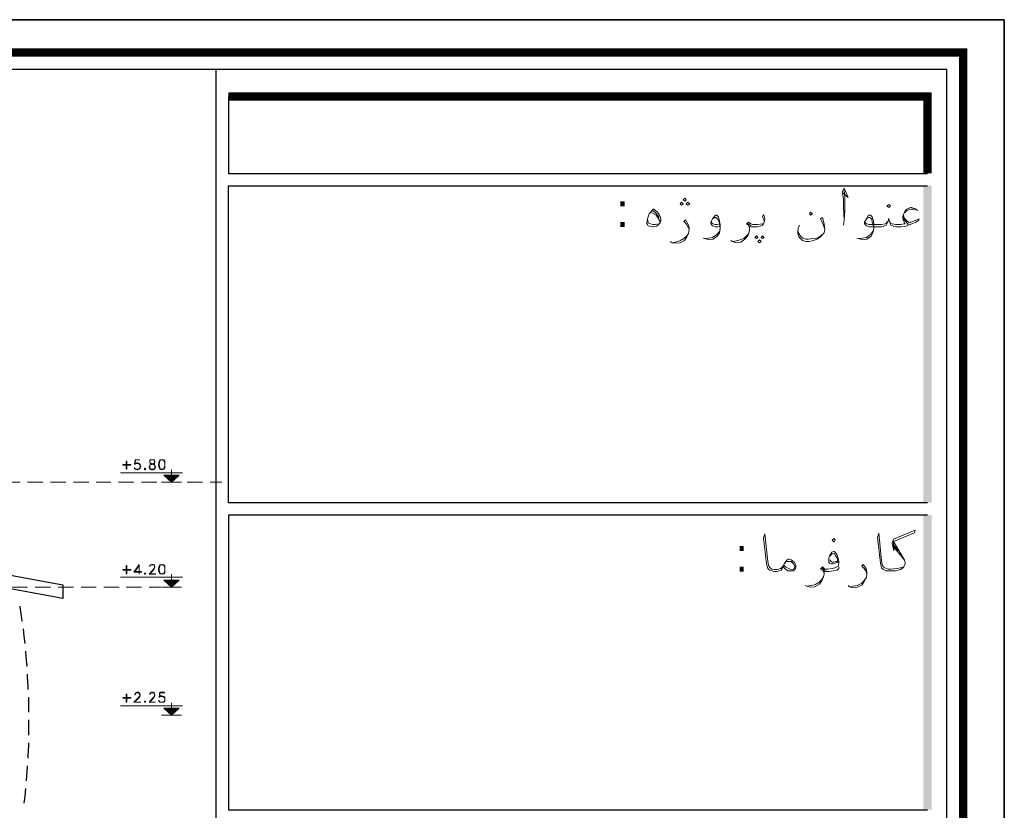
# Model space of a CAD drawing. Header units: metres. Extents: x 5.7 to 89.8, y 4 to 63.5.
# Tile 475 of 475: x 73.6 to 89.8, y 50.5 to 63.5. Entities that reach past the tile are written whole.
import ezdxf

# ---------------------------------------------------------------- set-up
doc = ezdxf.new("R2010")
doc.units = ezdxf.units.M
doc.header["$MEASUREMENT"] = 0
for name, color, linetype in [('PDF17_KADR', 7, 'Continuous'), ('PDF17_khatchin', 7, 'Continuous'), ('PDF17_Text', 7, 'Continuous'), ('PDF17_textt', 7, 'Continuous'), ('PDF17_wall', 7, 'Continuous')]:
    doc.layers.add(name, color=color, linetype=linetype)
doc.styles.add('PDF B Mitra', font='BMITRA.TTF')

msp = doc.modelspace()

# ---------------------------------------------------------------- linework, layer by layer
at = {"layer": 'PDF17_KADR', "lineweight": 25}
for points in [[(5.695, 4.013), (89.785, 4.013), (89.785, 63.476), (5.695, 63.476)], [(5.695, 63.476), (89.785, 63.476), (89.785, 4.013), (5.695, 4.013)], [(6.514, 4.832), (88.841, 4.832), (88.841, 62.657), (6.514, 62.657)]]:
    msp.add_lwpolyline(points, close=True, dxfattribs=at)
at = {"layer": 'PDF17_KADR', "lineweight": 0, "const_width": 0.135}
msp.add_lwpolyline([(6.235, 62.937), (6.235, 4.552), (89.111, 4.552), (89.111, 62.937)], close=True, dxfattribs=at)
at = {"layer": 'PDF17_KADR', "lineweight": 25}
for points in [[(76.851, 4.832), (76.851, 62.657)], [(77.053, 62.214), (77.053, 60.953), (88.524, 60.953)], [(88.524, 55.55), (77.053, 55.55), (77.053, 60.75), (88.524, 60.75)], [(88.524, 55.347), (77.053, 55.347), (77.053, 50.512), (88.524, 50.512)]]:
    msp.add_lwpolyline(points, dxfattribs=at)
at = {"layer": 'PDF17_KADR', "lineweight": 0, "const_width": 0.135}
msp.add_lwpolyline([(88.524, 60.953), (88.524, 62.214), (77.053, 62.214)], dxfattribs=at)
at = {"layer": 'PDF17_KADR', "transparency": 33554559}
for points in [[(88.456, 55.55), (88.591, 55.55), (88.456, 60.75)], [(88.591, 55.55), (88.456, 60.75), (88.591, 60.75)], [(88.456, 50.512), (88.591, 50.512), (88.456, 55.347)], [(88.591, 50.512), (88.456, 55.347), (88.591, 55.347)]]:
    msp.add_solid(points, dxfattribs=at)
at = {"layer": 'PDF17_khatchin', "lineweight": 18}
for points in [[(73.634, 55.887), (73.383, 55.887)], [(74.009, 55.887), (73.759, 55.887)], [(74.385, 55.887), (74.135, 55.887)], [(74.761, 55.887), (74.51, 55.887)], [(75.127, 55.887), (74.886, 55.887)], [(75.502, 55.887), (75.252, 55.887)], [(75.878, 55.887), (75.627, 55.887)], [(76.253, 55.887), (76.003, 55.887)], [(76.629, 55.887), (76.379, 55.887)], [(76.947, 55.887), (76.754, 55.887)], [(73.509, 54.163), (73.759, 54.163)], [(73.884, 54.163), (74.135, 54.163)], [(74.26, 54.163), (74.51, 54.163)], [(74.635, 54.163), (74.886, 54.163)], [(75.011, 54.163), (75.261, 54.163)], [(75.377, 54.163), (75.627, 54.163)], [(75.753, 54.163), (75.945, 54.163)]]:
    msp.add_lwpolyline(points, dxfattribs=at)
at = {"layer": 'PDF17_textt', "lineweight": 20}
for points in [[(87.137, 60.635), (87.223, 60.558), (87.156, 60.712), (87.127, 60.654), (87.146, 60.539), (87.146, 60.394), (87.156, 60.192), (87.146, 60.105)], [(87.156, 60.192), (87.166, 60.336), (87.166, 60.567), (87.156, 60.673)], [(83.987, 60.317), (84.026, 60.298), (84.074, 60.269), (84.103, 60.221), (84.132, 60.173), (84.132, 60.144)], [(84.016, 60.346), (84.064, 60.307), (84.103, 60.259), (84.122, 60.23)], [(85.114, 60.086), (85.085, 60.076), (85.047, 60.076), (85.018, 60.086), (84.999, 60.095), (84.979, 60.115), (84.97, 60.134), (84.97, 60.153), (84.999, 60.211), (85.037, 60.259), (85.047, 60.269), (85.066, 60.269), (85.095, 60.24), (85.114, 60.173), (85.124, 60.105), (85.124, 60.047), (85.114, 59.98), (85.076, 59.922), (85.008, 59.874), (84.941, 59.864), (84.873, 59.884), (84.844, 59.893)], [(85.846, 60.153), (85.846, 60.182), (85.836, 60.211), (85.817, 60.24), (85.836, 60.278), (85.846, 60.25), (85.856, 60.211), (85.856, 60.192), (85.846, 60.153), (85.836, 60.124), (85.817, 60.105), (85.779, 60.086), (85.731, 60.076), (85.663, 60.076), (85.634, 60.076), (85.605, 60.086), (85.605, 60.047), (85.596, 59.99), (85.576, 59.932), (85.528, 59.874), (85.461, 59.826), (85.393, 59.816), (85.326, 59.835), (85.297, 59.855)], [(88.129, 60.269), (88.138, 60.23), (88.167, 60.192), (88.225, 60.144), (88.321, 60.182), (88.389, 60.211), (88.379, 60.182), (88.331, 60.153), (88.215, 60.105), (88.167, 60.086), (88.09, 60.076), (88.061, 60.076), (88.003, 60.076), (87.965, 60.086), (87.926, 60.105), (87.917, 60.124), (87.898, 60.173), (87.888, 60.221), (87.878, 60.173), (87.859, 60.124), (87.849, 60.105), (87.811, 60.086), (87.772, 60.076), (87.715, 60.076), (87.57, 60.076), (87.541, 60.086), (87.522, 60.095), (87.503, 60.115), (87.493, 60.134), (87.493, 60.153), (87.522, 60.211), (87.551, 60.259), (87.57, 60.269), (87.589, 60.269), (87.618, 60.24), (87.637, 60.173), (87.647, 60.105), (87.647, 60.047), (87.628, 59.98), (87.599, 59.922), (87.532, 59.874), (87.464, 59.864), (87.387, 59.884), (87.368, 59.893)], [(88.369, 60.346), (88.321, 60.375), (88.264, 60.394), (88.244, 60.394), (88.186, 60.365), (88.148, 60.317), (88.119, 60.25), (88.119, 60.211), (88.129, 60.173), (88.158, 60.124), (88.138, 60.124), (88.09, 60.115), (88.061, 60.115), (88.003, 60.115), (87.946, 60.124), (87.926, 60.134), (87.907, 60.163)], [(88.148, 60.307), (88.186, 60.346), (88.254, 60.365), (88.302, 60.365), (88.35, 60.356)], [(84.112, 60.124), (84.055, 60.115), (84.016, 60.115), (83.978, 60.124), (83.939, 60.144), (83.929, 60.211)], [(84.613, 60.038), (84.594, 60.076), (84.565, 60.124), (84.527, 60.163), (84.556, 60.192), (84.575, 60.153), (84.604, 60.105), (84.613, 60.047), (84.613, 60.028), (84.604, 59.97), (84.575, 59.912), (84.536, 59.855), (84.469, 59.816), (84.401, 59.807), (84.334, 59.816), (84.305, 59.835)], [(84.999, 60.211), (85.018, 60.221), (85.037, 60.23), (85.056, 60.23), (85.085, 60.201), (85.104, 60.153), (85.114, 60.124), (85.124, 60.047), (85.114, 59.999), (85.066, 59.951), (84.999, 59.903), (84.931, 59.893), (84.883, 59.884)], [(85.114, 60.124), (85.076, 60.115), (85.037, 60.115), (85.008, 60.124), (84.989, 60.134), (84.979, 60.163)], [(85.605, 60.047), (85.596, 60.076), (85.586, 60.105), (85.557, 60.124), (85.586, 60.153), (85.625, 60.124), (85.653, 60.115), (85.663, 60.115), (85.74, 60.115), (85.817, 60.124), (85.836, 60.124)], [(85.634, 60.095), (85.596, 60.115), (85.576, 60.134)], [(86.838, 60.038), (86.809, 60.124), (86.771, 60.211), (86.8, 60.23), (86.828, 60.124), (86.838, 60.047), (86.838, 60.028), (86.828, 59.98), (86.819, 59.97), (86.771, 59.912), (86.713, 59.874), (86.636, 59.845), (86.578, 59.835), (86.53, 59.835), (86.472, 59.855), (86.443, 59.884), (86.414, 59.912), (86.395, 59.97), (86.395, 59.999), (86.405, 60.057), (86.424, 60.105)], [(87.522, 60.211), (87.541, 60.221), (87.56, 60.23), (87.58, 60.23), (87.609, 60.201), (87.618, 60.153), (87.628, 60.124), (87.647, 60.047), (87.628, 59.999), (87.589, 59.951), (87.522, 59.903), (87.455, 59.893), (87.397, 59.884)], [(87.869, 60.163), (87.849, 60.134), (87.83, 60.124), (87.772, 60.115), (87.715, 60.115), (87.56, 60.115), (87.532, 60.124), (87.512, 60.134), (87.503, 60.163)], [(88.206, 60.115), (88.167, 60.163), (88.129, 60.211)], [(84.334, 59.816), (84.392, 59.826), (84.459, 59.845), (84.527, 59.884), (84.575, 59.932), (84.604, 59.97)], [(85.336, 59.835), (85.384, 59.845), (85.451, 59.864), (85.519, 59.893), (85.576, 59.951), (85.596, 59.99)], [(86.405, 59.999), (86.414, 59.97), (86.443, 59.922), (86.482, 59.893), (86.53, 59.874), (86.568, 59.874), (86.655, 59.884), (86.713, 59.893), (86.761, 59.922), (86.819, 59.97)], [(75.608, 56.127), (75.589, 56.108), (75.57, 56.099), (75.55, 56.099), (75.521, 56.108), (75.512, 56.127), (75.512, 56.108), (75.521, 56.099), (75.55, 56.089), (75.57, 56.089), (75.589, 56.099), (75.608, 56.118), (75.618, 56.137), (75.618, 56.156), (75.608, 56.176), (75.589, 56.195), (75.57, 56.204), (75.55, 56.204), (75.521, 56.195), (75.531, 56.253), (75.598, 56.253), (75.521, 56.253), (75.512, 56.185), (75.521, 56.185), (75.541, 56.195), (75.57, 56.195), (75.589, 56.185), (75.608, 56.166)], [(75.772, 56.253), (75.762, 56.233), (75.762, 56.214), (75.772, 56.204), (75.791, 56.195), (75.82, 56.185), (75.839, 56.176), (75.849, 56.166), (75.859, 56.147), (75.859, 56.127), (75.849, 56.108), (75.839, 56.099), (75.82, 56.089), (75.791, 56.089), (75.762, 56.099), (75.762, 56.108), (75.753, 56.127), (75.753, 56.147), (75.762, 56.166), (75.772, 56.176), (75.791, 56.185), (75.82, 56.195), (75.839, 56.204), (75.839, 56.214), (75.839, 56.233), (75.839, 56.253)], [(75.839, 56.243), (75.82, 56.253), (75.791, 56.253), (75.762, 56.243)], [(75.936, 56.253), (75.926, 56.224), (75.916, 56.185), (75.916, 56.166), (75.926, 56.127), (75.936, 56.099)], [(75.993, 56.243), (75.964, 56.253), (75.955, 56.253), (75.926, 56.243)], [(75.984, 56.099), (76.003, 56.127), (76.013, 56.166), (76.013, 56.185), (76.003, 56.224), (75.984, 56.253)], [(75.541, 56.099), (75.512, 56.118)], [(75.579, 56.195), (75.598, 56.176), (75.608, 56.156), (75.608, 56.137), (75.598, 56.118), (75.579, 56.099)], [(75.762, 56.118), (75.781, 56.099)], [(75.83, 56.099), (75.849, 56.118)], [(75.926, 56.108), (75.955, 56.099), (75.964, 56.099), (75.993, 56.108)], [(76.119, 56.089), (76.119, 55.887), (76.244, 56.002), (75.993, 56.002), (76.119, 55.887)], [(76.302, 56.041), (75.281, 56.041)], [(76.282, 55.887), (75.955, 55.887)], [(88.138, 54.5), (88.081, 54.48), (88.023, 54.471), (87.926, 54.461), (87.888, 54.461), (87.878, 54.461), (87.849, 54.471), (87.811, 54.49), (87.792, 54.509), (87.782, 54.538), (87.772, 54.596), (87.724, 55.049), (87.705, 54.981), (87.753, 54.558), (87.763, 54.509), (87.772, 54.48), (87.801, 54.452), (87.84, 54.432), (87.878, 54.432), (87.888, 54.432), (87.926, 54.432), (88.003, 54.432), (88.081, 54.452), (88.109, 54.471), (88.138, 54.5), (88.158, 54.548), (88.158, 54.567), (88.148, 54.606), (88.09, 54.712), (87.965, 54.914), (88.312, 55.058), (88.321, 55.097), (87.965, 54.952), (87.946, 54.885), (87.975, 54.76), (87.965, 54.914)], [(86.154, 54.5), (86.135, 54.461), (86.125, 54.442), (86.097, 54.432), (86.048, 54.423), (86.019, 54.423), (86.01, 54.423), (85.971, 54.432), (85.933, 54.442), (85.904, 54.471), (85.894, 54.509), (85.885, 54.548), (85.836, 54.972), (85.856, 55.039), (85.904, 54.586), (85.914, 54.529), (85.923, 54.509), (85.942, 54.48), (85.971, 54.461), (86.01, 54.452), (86.019, 54.452), (86.058, 54.452), (86.116, 54.471), (86.145, 54.5), (86.164, 54.519)], [(87.975, 54.856), (88.042, 54.76)], [(87.975, 54.818), (88.081, 54.692), (88.148, 54.606)], [(87.069, 54.586), (87.04, 54.567), (87.011, 54.558), (86.973, 54.548), (86.944, 54.548), (86.915, 54.558), (86.906, 54.577), (86.906, 54.586), (86.906, 54.644), (86.925, 54.692), (86.954, 54.741), (86.983, 54.75), (86.992, 54.75), (87.011, 54.741), (87.04, 54.692), (87.06, 54.635), (87.069, 54.586), (87.069, 54.548), (87.06, 54.509), (87.002, 54.48), (86.963, 54.471), (86.877, 54.461), (86.857, 54.461)], [(86.925, 54.673), (86.963, 54.712), (86.992, 54.721), (87.011, 54.692), (87.05, 54.635), (87.05, 54.606), (87.04, 54.586), (87.021, 54.586), (86.992, 54.577), (86.963, 54.577), (86.944, 54.586), (86.925, 54.615)], [(75.512, 54.413), (75.589, 54.519), (75.589, 54.375), (75.589, 54.538), (75.502, 54.413), (75.627, 54.413), (75.627, 54.423), (75.512, 54.423)], [(75.762, 54.384), (75.859, 54.384), (75.859, 54.375), (75.753, 54.375), (75.82, 54.452), (75.839, 54.48), (75.839, 54.49), (75.839, 54.509), (75.839, 54.519), (75.82, 54.529), (75.791, 54.529), (75.772, 54.519), (75.762, 54.509), (75.762, 54.5), (75.762, 54.509), (75.762, 54.519), (75.772, 54.529), (75.791, 54.538), (75.82, 54.538), (75.839, 54.529), (75.839, 54.519), (75.849, 54.509), (75.849, 54.49), (75.839, 54.48), (75.83, 54.452), (75.762, 54.375)], [(75.936, 54.529), (75.926, 54.509), (75.916, 54.471), (75.916, 54.442), (75.926, 54.403), (75.936, 54.384)], [(75.993, 54.519), (75.964, 54.529), (75.955, 54.529), (75.926, 54.519)], [(75.984, 54.384), (76.003, 54.403), (76.013, 54.442), (76.013, 54.471), (76.003, 54.509), (75.984, 54.529)], [(86.183, 54.558), (86.202, 54.586), (86.231, 54.586), (86.26, 54.586), (86.289, 54.586), (86.299, 54.577), (86.328, 54.548), (86.347, 54.509), (86.347, 54.5), (86.328, 54.461), (86.308, 54.452), (86.27, 54.461), (86.202, 54.49), (86.174, 54.519)], [(87.069, 54.5), (87.069, 54.471), (87.04, 54.442), (86.983, 54.432), (86.906, 54.423), (86.877, 54.423), (86.848, 54.423), (86.828, 54.432), (86.828, 54.384), (86.819, 54.336), (86.79, 54.269), (86.751, 54.211), (86.674, 54.172), (86.607, 54.163), (86.54, 54.182), (86.52, 54.192)], [(86.828, 54.394), (86.819, 54.423), (86.8, 54.442), (86.771, 54.461), (86.8, 54.5), (86.838, 54.461), (86.867, 54.452), (86.877, 54.452)], [(86.848, 54.432), (86.819, 54.452), (86.79, 54.48)], [(87.532, 54.384), (87.512, 54.432), (87.483, 54.471), (87.445, 54.509), (87.464, 54.538), (87.493, 54.509), (87.522, 54.452), (87.532, 54.403), (87.532, 54.375), (87.522, 54.326), (87.493, 54.269), (87.455, 54.201), (87.377, 54.163), (87.31, 54.153), (87.243, 54.172), (87.223, 54.192)], [(76.302, 54.326), (75.281, 54.326)], [(75.926, 54.394), (75.955, 54.384), (75.964, 54.384), (75.993, 54.394)], [(76.119, 54.375), (76.119, 54.163), (76.244, 54.278), (75.993, 54.278), (76.119, 54.163)], [(86.549, 54.182), (86.597, 54.192), (86.674, 54.201), (86.742, 54.24), (86.79, 54.288), (86.819, 54.336)], [(87.252, 54.172), (87.3, 54.182), (87.377, 54.192), (87.445, 54.23), (87.493, 54.278), (87.522, 54.326)], [(76.282, 54.163), (75.955, 54.163)], [(76.013, 52.313), (75.993, 52.285), (75.964, 52.275), (75.945, 52.275), (75.926, 52.285), (75.916, 52.304), (75.907, 52.304), (75.916, 52.285), (75.926, 52.275), (75.945, 52.275), (75.964, 52.275), (75.993, 52.275), (76.013, 52.294), (76.013, 52.313), (76.013, 52.333), (76.013, 52.362), (75.993, 52.371), (75.964, 52.381), (75.945, 52.381), (75.926, 52.371), (75.926, 52.429), (76.003, 52.429), (76.003, 52.439), (75.926, 52.439), (75.916, 52.362), (75.926, 52.362), (75.936, 52.371), (75.964, 52.371), (75.993, 52.362), (76.013, 52.342)], [(75.974, 52.371), (76.003, 52.362), (76.013, 52.333), (76.013, 52.313), (76.003, 52.294), (75.974, 52.275)], [(76.302, 52.217), (75.281, 52.217)], [(75.936, 52.275), (75.916, 52.294)], [(76.119, 52.265), (76.119, 52.063), (76.244, 52.179), (75.993, 52.179), (76.119, 52.063)], [(76.282, 52.063), (75.955, 52.063)]]:
    msp.add_lwpolyline(points, dxfattribs=at)
for points in [[(84.488, 60.433), (84.517, 60.452), (84.488, 60.481), (84.469, 60.452)], [(84.546, 60.5), (84.565, 60.519), (84.546, 60.548), (84.517, 60.519)], [(84.594, 60.433), (84.623, 60.452), (84.594, 60.481), (84.565, 60.452)], [(87.888, 60.394), (87.917, 60.423), (87.888, 60.442), (87.859, 60.423)], [(84.026, 60.365), (84.035, 60.365), (84.093, 60.317), (84.122, 60.278), (84.141, 60.24), (84.151, 60.211), (84.151, 60.182), (84.132, 60.134), (84.112, 60.115), (84.084, 60.086), (84.035, 60.076), (84.016, 60.076), (83.958, 60.086), (83.939, 60.095), (83.929, 60.115), (83.92, 60.134), (83.92, 60.144), (83.929, 60.211), (83.958, 60.288), (83.997, 60.336)], [(86.607, 60.317), (86.636, 60.288), (86.607, 60.269), (86.588, 60.288)], [(85.721, 59.932), (85.74, 59.903), (85.721, 59.884), (85.692, 59.903)], [(85.769, 59.864), (85.798, 59.835), (85.769, 59.816), (85.74, 59.835)], [(85.817, 59.932), (85.846, 59.903), (85.817, 59.884), (85.798, 59.903)], [(75.387, 56.099), (75.387, 56.233), (75.377, 56.233), (75.377, 56.099)], [(75.791, 56.253), (75.762, 56.253), (75.762, 56.233), (75.762, 56.214), (75.762, 56.204), (75.772, 56.195), (75.791, 56.185), (75.82, 56.176), (75.839, 56.176), (75.839, 56.166), (75.849, 56.147), (75.849, 56.127), (75.839, 56.108), (75.82, 56.099), (75.791, 56.099), (75.762, 56.108), (75.762, 56.127), (75.762, 56.147), (75.762, 56.166), (75.772, 56.176), (75.791, 56.176), (75.82, 56.185), (75.839, 56.195), (75.839, 56.204), (75.849, 56.214), (75.849, 56.233), (75.839, 56.253), (75.82, 56.253)], [(75.955, 56.253), (75.926, 56.253), (75.916, 56.224), (75.907, 56.185), (75.907, 56.166), (75.916, 56.127), (75.926, 56.099), (75.955, 56.089), (75.964, 56.089), (75.993, 56.099), (76.013, 56.127), (76.013, 56.166), (76.013, 56.185), (76.013, 56.224), (75.993, 56.253), (75.964, 56.253)], [(75.454, 56.166), (75.319, 56.166), (75.319, 56.176), (75.454, 56.176)], [(75.676, 56.118), (75.676, 56.108), (75.676, 56.099), (75.676, 56.089), (75.685, 56.089), (75.695, 56.099), (75.695, 56.108), (75.685, 56.118)], [(75.676, 56.108), (75.676, 56.099), (75.685, 56.099), (75.685, 56.108)], [(86.992, 54.904), (87.011, 54.933), (86.992, 54.962), (86.963, 54.933)], [(86.154, 54.5), (86.174, 54.548), (86.202, 54.586), (86.222, 54.615), (86.241, 54.625), (86.26, 54.625), (86.289, 54.615), (86.337, 54.577), (86.357, 54.538), (86.366, 54.509), (86.366, 54.5), (86.357, 54.471), (86.337, 54.442), (86.318, 54.432), (86.289, 54.432), (86.26, 54.432), (86.231, 54.432), (86.193, 54.461)], [(75.454, 54.442), (75.319, 54.442), (75.319, 54.452), (75.454, 54.452)], [(75.387, 54.384), (75.387, 54.519), (75.377, 54.519), (75.377, 54.384)], [(75.955, 54.538), (75.926, 54.529), (75.916, 54.509), (75.907, 54.471), (75.907, 54.442), (75.916, 54.403), (75.926, 54.384), (75.955, 54.375), (75.964, 54.375), (75.993, 54.384), (76.013, 54.403), (76.013, 54.442), (76.013, 54.471), (76.013, 54.509), (75.993, 54.529), (75.964, 54.538)], [(75.676, 54.394), (75.676, 54.384), (75.676, 54.375), (75.685, 54.375), (75.695, 54.384), (75.695, 54.394), (75.685, 54.394), (75.676, 54.394), (75.676, 54.384), (75.685, 54.384), (75.685, 54.394)], [(75.454, 52.342), (75.319, 52.342), (75.319, 52.352), (75.454, 52.352)], [(75.387, 52.275), (75.387, 52.41), (75.377, 52.41), (75.377, 52.275)], [(75.502, 52.275), (75.579, 52.352), (75.589, 52.371), (75.598, 52.391), (75.598, 52.4), (75.589, 52.419), (75.579, 52.429), (75.55, 52.429), (75.531, 52.419), (75.521, 52.4), (75.512, 52.4), (75.521, 52.419), (75.531, 52.429), (75.55, 52.439), (75.579, 52.439), (75.589, 52.429), (75.598, 52.419), (75.608, 52.4), (75.608, 52.391), (75.598, 52.371), (75.589, 52.352), (75.512, 52.275), (75.618, 52.275)], [(75.753, 52.275), (75.82, 52.352), (75.839, 52.371), (75.839, 52.391), (75.839, 52.4), (75.839, 52.419), (75.82, 52.429), (75.791, 52.429), (75.772, 52.419), (75.762, 52.4), (75.762, 52.419), (75.772, 52.429), (75.791, 52.439), (75.82, 52.439), (75.839, 52.429), (75.839, 52.419), (75.849, 52.4), (75.849, 52.391), (75.839, 52.371), (75.83, 52.352), (75.762, 52.275), (75.859, 52.275)], [(75.676, 52.294), (75.676, 52.285), (75.676, 52.275), (75.685, 52.275), (75.695, 52.275), (75.695, 52.285), (75.685, 52.294)], [(75.676, 52.285), (75.676, 52.275), (75.685, 52.275), (75.685, 52.285)]]:
    msp.add_lwpolyline(points, close=True, dxfattribs=at)
at = {"layer": 'PDF17_textt', "lineweight": 30}
for points in [[(73.672, 53.604), (73.672, 53.614), (73.653, 53.729), (73.634, 53.845), (73.634, 53.854)], [(73.72, 53.238), (73.701, 53.363), (73.692, 53.479)], [(73.749, 52.862), (73.74, 52.968), (73.73, 53.103), (73.73, 53.113)], [(73.769, 52.487), (73.769, 52.545), (73.759, 52.689), (73.759, 52.737)], [(73.778, 52.111), (73.778, 52.121), (73.778, 52.265), (73.778, 52.362)], [(73.778, 51.736), (73.778, 51.832), (73.778, 51.976), (73.778, 51.986)], [(73.769, 51.36), (73.769, 51.408), (73.778, 51.553), (73.778, 51.61)], [(73.74, 50.984), (73.74, 50.994), (73.749, 51.138), (73.759, 51.235)], [(73.701, 50.618), (73.72, 50.734), (73.73, 50.859)]]:
    msp.add_lwpolyline(points, dxfattribs=at)
at = {"layer": 'PDF17_textt', "transparency": 33554559}
for points in [[(75.993, 56.002), (76.119, 56.002), (76.119, 55.887)], [(76.119, 56.002), (76.119, 55.887), (76.244, 56.002)], [(75.993, 54.278), (76.119, 54.278), (76.119, 54.163)], [(76.119, 54.278), (76.119, 54.163), (76.244, 54.278)], [(75.993, 52.179), (76.119, 52.179), (76.119, 52.063)], [(76.119, 52.179), (76.119, 52.063), (76.244, 52.179)]]:
    msp.add_solid(points, dxfattribs=at)
at = {"layer": 'PDF17_wall', "lineweight": 25}
msp.add_lwpolyline([(64.07, 56.099), (74.337, 54.201), (74.337, 53.98), (64.07, 55.877)], dxfattribs=at)

# ---------------------------------------------------------------- texts
at = {"layer": 'PDF17_Text', "char_height": 0.544, "attachment_point": 7, "style": 'PDF B Mitra'}
for insert in [(83.419, 60.075), (85.374, 54.421)]:
    msp.add_mtext(':', dxfattribs=dict(at, insert=insert))

doc.saveas('drawing.dxf')
